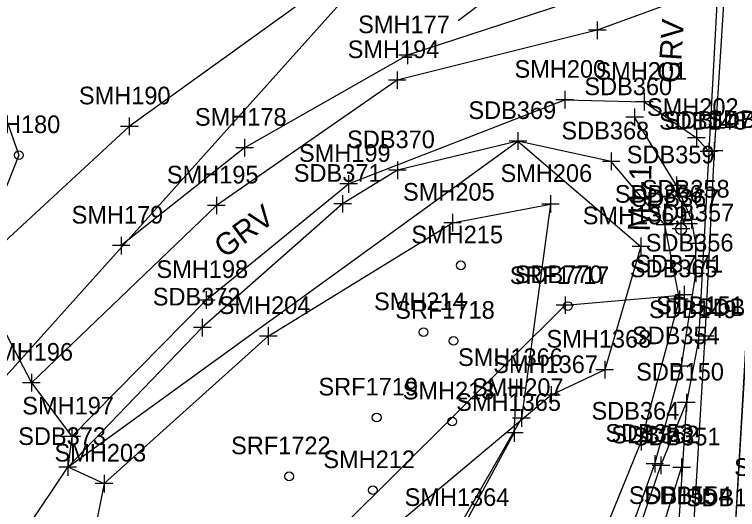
# Model space of a CAD drawing. Extents: x 941041 to 969446, y 397014 to 416764.
# Drawn here: x 951726.5 to 951890.6, y 403633.8 to 403746.1 of the extents above; entities that cross this region are included whole.
import ezdxf

# ---------------------------------------------------------------- set-up
doc = ezdxf.new("R2010")
doc.units = 0
for name, color, linetype in [('SURVEY - DRAINAGE - Area Shapes', 7, 'Continuous'), ('SURVEY - DRAINAGE - Area Shapes Text', 7, 'Continuous'), ('SURVEY - DTM - Breaklines', 7, 'Continuous'), ('SURVEY - DTM - Breaklines - Points - Locators', 7, 'Continuous'), ('SURVEY - DTM - Breaklines - Points - Numbers', 7, 'Continuous'), ('SURVEY - DTM - Spot Points - Locators', 7, 'Continuous'), ('SURVEY - DTM - Spot Points - Point Numbers', 7, 'Continuous'), ('SURVEY - DTM GRAPHICS - Boundary Line', 7, 'Continuous'), ('SURVEY - NON-TRANSPORTATION - Features', 7, 'Continuous'), ('SURVEY - NON-TRANSPORTATION - Features - Points - Locators', 7, 'Continuous'), ('SURVEY - NON-TRANSPORTATION - Features - Points - Numbers', 7, 'Continuous'), ('SURVEY - PROPERTY - ROW Lines', 7, 'Continuous'), ('SURVEY - ROADSIDE BARRIERS - Points - Locators', 7, 'Continuous'), ('SURVEY - ROADSIDE BARRIERS - Points - Numbers', 7, 'Continuous'), ('SURVEY - ROADSIDE BARRIERS with Text', 7, 'Continuous'), ('SURVEY - TRAFFIC CONTROL - Signs - Points - Locators', 7, 'Continuous'), ('SURVEY - TRAFFIC CONTROL - Signs - Points - Numbers', 7, 'Continuous'), ('SURVEY - TRAFFIC CONTROL - Signs and Devices with Text', 7, 'Continuous'), ('SURVEY - TRANSPORTATION - Features', 7, 'Continuous'), ('SURVEY - TRANSPORTATION - Features - Points - Locators', 7, 'Continuous'), ('SURVEY - TRANSPORTATION - Features - Points - Numbers', 7, 'Continuous'), ('SURVEY - TRANSPORTATION - Features Text', 7, 'Continuous'), ('SURVEY - TRANSPORTATION - Roads', 7, 'Continuous'), ('SURVEY - TRANSPORTATION - Roads - Points - Locators', 7, 'Continuous'), ('SURVEY - TRANSPORTATION - Roads - Points - Numbers', 7, 'Continuous'), ('SURVEY - VEGETATION - Features - Points - Locators', 7, 'Continuous'), ('SURVEY - VEGETATION - Features - Points - Numbers', 7, 'Continuous'), ('SURVEY - VEGETATION - Features with Text', 7, 'Continuous')]:
    doc.layers.add(name, color=color, linetype=linetype)

msp = doc.modelspace()

# ---------------------------------------------------------------- linework, layer by layer
at = {"layer": 'SURVEY - DRAINAGE - Area Shapes'}
msp.add_lwpolyline([(951394.91, 403299.54), (951490.14, 404032.2), (951534.57, 404027.31), (951536.74, 404050.34), (951913.12, 404038.39), (951897.46, 403756.49), (951887.41, 403584.59), (951722.84, 403491.25), (951657.46, 403432.19), (951570.1, 403333.86)], dxfattribs=at)
at = {"layer": 'SURVEY - DRAINAGE - Area Shapes Text'}
msp.add_line((951857.1, 403767.26), (951827.18, 403744.62), dxfattribs=at)
at = {"layer": 'SURVEY - DTM - Breaklines'}
for points in [[(951865.06, 403797.63), (951867.6, 403797.96), (951864.07, 403776.6), (951841.3, 403776.75), (951828.25, 403766.48), (951796.17, 403752.16), (951752.51, 403720.72), (951716.98, 403687.98)], [(951899.88, 403797.03), (951897.46, 403756.49), (951895.1, 403715.33), (951892.65, 403672.69), (951890.1, 403629.58), (951887.41, 403584.59), (951885.29, 403540.64), (951882.61, 403490.83), (951880.06, 403438.72), (951877.65, 403396.76)], [(951864.28, 403751.59), (951854.9, 403749.69), (951815.73, 403736.86), (951778.72, 403715.87), (951750.68, 403693.68)], [(951641.86, 403426.67), (951653.35, 403439.13), (951682.38, 403468.13), (951717.4, 403498.12), (951748.42, 403523.14), (951781.37, 403545.95), (951816.39, 403569.78), (951823.92, 403578.35), (951853.31, 403611.32), (951868.71, 403649.22), (951877.42, 403681.51), (951874.12, 403698.41), (951861.93, 403712.77), (951840.77, 403717.4), (951813.39, 403710.78), (951800.96, 403703.16), (951769.1, 403675.11), (951738.55, 403643.48)], [(951746.79, 403639.72), (951784.08, 403673.17), (951825.91, 403698.88), (951848.16, 403703.12), (951841.56, 403654.59), (951820.99, 403618.79), (951794.53, 403597.08)], [(951504.25, 403257.1), (951548.43, 403354.82), (951588.18, 403418.84), (951641.86, 403470.19), (951672.49, 403500.14), (951709.08, 403534.17), (951748.34, 403567.09), (951765.19, 403583.81), (951798.22, 403600.18), (951828.23, 403629.65), (951839.94, 403651.21), (951840.47, 403661.39)]]:
    msp.add_lwpolyline(points, dxfattribs=at)
at = {"layer": 'SURVEY - DTM - Breaklines - Points - Locators'}
for p, q in [((951815.73, 403738.86), (951815.73, 403734.86)), ((951817.73, 403736.86), (951813.73, 403736.86)), ((951752.51, 403722.72), (951752.51, 403718.72)), ((951754.51, 403720.72), (951750.51, 403720.72)), ((951840.77, 403719.4), (951840.77, 403715.4)), ((951778.72, 403717.87), (951778.72, 403713.87)), ((951842.77, 403717.4), (951838.77, 403717.4)), ((951780.72, 403715.87), (951776.72, 403715.87)), ((951861.93, 403714.77), (951861.93, 403710.77)), ((951813.39, 403712.78), (951813.39, 403708.78)), ((951863.93, 403712.77), (951859.93, 403712.77)), ((951815.39, 403710.78), (951811.39, 403710.78)), ((951800.96, 403705.16), (951800.96, 403701.16)), ((951848.16, 403705.12), (951848.16, 403701.12)), ((951802.96, 403703.16), (951798.96, 403703.16)), ((951850.16, 403703.12), (951846.16, 403703.12)), ((951825.91, 403700.88), (951825.91, 403696.88)), ((951874.12, 403700.41), (951874.12, 403696.41)), ((951827.91, 403698.88), (951823.91, 403698.88)), ((951876.12, 403698.41), (951872.12, 403698.41)), ((951750.68, 403695.68), (951750.68, 403691.68)), ((951752.68, 403693.68), (951748.68, 403693.68)), ((951877.42, 403683.51), (951877.42, 403679.51)), ((951879.42, 403681.51), (951875.42, 403681.51)), ((951769.1, 403677.11), (951769.1, 403673.11)), ((951771.1, 403675.11), (951767.1, 403675.11)), ((951784.08, 403675.17), (951784.08, 403671.17)), ((951786.08, 403673.17), (951782.08, 403673.17)), ((951840.47, 403663.39), (951840.47, 403659.39)), ((951842.47, 403661.39), (951838.47, 403661.39)), ((951841.56, 403656.59), (951841.56, 403652.59)), ((951843.56, 403654.59), (951839.56, 403654.59)), ((951839.94, 403653.21), (951839.94, 403649.21)), ((951841.94, 403651.21), (951837.94, 403651.21)), ((951868.71, 403651.22), (951868.71, 403647.22)), ((951870.71, 403649.22), (951866.71, 403649.22)), ((951738.55, 403645.48), (951738.55, 403641.48)), ((951740.55, 403643.48), (951736.55, 403643.48)), ((951746.79, 403641.72), (951746.79, 403637.72)), ((951748.79, 403639.72), (951744.79, 403639.72))]:
    msp.add_line(p, q, dxfattribs=at)
at = {"layer": 'SURVEY - DTM - Spot Points - Locators'}
for centre in [(951727.47, 403714.2), (951827.81, 403689.2), (951852.11, 403679.97), (951819.34, 403674.05), (951826.15, 403672.1), (951808.69, 403654.7), (951825.85, 403653.8), (951788.83, 403641.37), (951807.83, 403638.22)]:
    msp.add_circle(centre, 1, dxfattribs=at)
at = {"layer": 'SURVEY - DTM GRAPHICS - Boundary Line'}
msp.add_lwpolyline([(951575.07, 404018.69), (951594.81, 403959.15), (951592.33, 403907.04), (951593.34, 403830.61), (951643.02, 403826.18), (951710.4, 403762.77), (951727.47, 403714.2), (951716.98, 403687.98), (951730.3, 403662.6), (951739.47, 403650.39), (951738.55, 403643.5), (951746.79, 403639.72), (951736.73, 403589.73), (951706.43, 403559.07), (951672.49, 403500.14), (951641.86, 403470.19), (951622.56, 403452.94), (951588.18, 403418.84), (951548.43, 403354.82), (951490.75, 403254.61), (951405.32, 403106.55), (950864.72, 402727.75)], dxfattribs=at)
at = {"layer": 'SURVEY - NON-TRANSPORTATION - Features'}
msp.add_lwpolyline([(950864.72, 402727.75), (951405.32, 403106.55), (951490.75, 403254.61), (951622.56, 403452.94), (951851.46, 403680.18), (951878.49, 403682.56)], dxfattribs=at)
at = {"layer": 'SURVEY - NON-TRANSPORTATION - Features - Points - Locators'}
for p, q in [((951878.49, 403684.56), (951878.49, 403680.56)), ((951851.46, 403682.18), (951851.46, 403678.18)), ((951880.49, 403682.56), (951876.49, 403682.56)), ((951853.46, 403680.18), (951849.46, 403680.18))]:
    msp.add_line(p, q, dxfattribs=at)
at = {"layer": 'SURVEY - PROPERTY - ROW Lines'}
msp.add_line((951871.81, 403828.12), (951565.35, 403486.96), dxfattribs=at)
at = {"layer": 'SURVEY - ROADSIDE BARRIERS - Points - Locators'}
for p, q in [((951867.26, 403724.8), (951867.26, 403720.8)), ((951869.26, 403722.8), (951865.26, 403722.8)), ((951876.73, 403709.33), (951876.73, 403705.33)), ((951878.73, 403707.33), (951874.73, 403707.33)), ((951880.19, 403701.57), (951880.19, 403697.57)), ((951882.19, 403699.57), (951878.19, 403699.57)), ((951881.18, 403696.17), (951881.18, 403692.17)), ((951883.18, 403694.17), (951879.18, 403694.17)), ((951881.14, 403689.36), (951881.14, 403685.36)), ((951883.14, 403687.36), (951879.14, 403687.36)), ((951877.9, 403668.33), (951877.9, 403664.33)), ((951879.9, 403666.33), (951875.9, 403666.33)), ((951871.85, 403646.2), (951871.85, 403642.2)), ((951873.85, 403644.2), (951869.85, 403644.2))]:
    msp.add_line(p, q, dxfattribs=at)
at = {"layer": 'SURVEY - ROADSIDE BARRIERS with Text'}
msp.add_lwpolyline([(951653.32, 403436.82), (951685.14, 403466.86), (951718.82, 403496.01), (951750.67, 403520.29), (951783.21, 403543.21), (951818.22, 403567.17), (951826.95, 403573.08), (951840.45, 403584.93), (951851.6, 403598.75), (951861.62, 403615.92), (951871.85, 403644.2), (951877.9, 403666.33), (951881.14, 403687.36), (951881.18, 403694.17), (951880.19, 403699.57), (951876.73, 403707.33), (951867.26, 403722.8)], dxfattribs=at)
at = {"layer": 'SURVEY - TRAFFIC CONTROL - Signs - Points - Locators'}
for p, q in [((951877.79, 403695.48), (951877.79, 403699.48)), ((951879.79, 403697.48), (951875.79, 403697.48))]:
    msp.add_line(p, q, dxfattribs=at)
at = {"layer": 'SURVEY - TRAFFIC CONTROL - Signs and Devices with Text'}
msp.add_line((951874.04, 403698.7), (951881.54, 403698.7), dxfattribs=at)
msp.add_circle((951877.81, 403697.45), 1.25, dxfattribs=at)
at = {"layer": 'SURVEY - TRANSPORTATION - Features'}
for points in [[(951886.39, 403756.98), (951879.94, 403750.32), (951858.77, 403742.52), (951813.35, 403731.2), (951772.3, 403702.78), (951730.3, 403662.6)], [(951739.47, 403650.39), (951769.99, 403681.35), (951802.31, 403707.68), (951851.4, 403726.75), (951869.44, 403726.29), (951881.3, 403718.09), (951884.11, 403714.99)]]:
    msp.add_lwpolyline(points, dxfattribs=at)
at = {"layer": 'SURVEY - TRANSPORTATION - Features - Points - Locators'}
for p, q in [((951858.77, 403744.52), (951858.77, 403740.52)), ((951860.77, 403742.52), (951856.77, 403742.52)), ((951813.35, 403733.2), (951813.35, 403729.2)), ((951815.35, 403731.2), (951811.35, 403731.2)), ((951851.4, 403728.75), (951851.4, 403724.75)), ((951869.44, 403728.29), (951869.44, 403724.29)), ((951853.4, 403726.75), (951849.4, 403726.75)), ((951871.44, 403726.29), (951867.44, 403726.29)), ((951881.3, 403720.09), (951881.3, 403716.09)), ((951883.3, 403718.09), (951879.3, 403718.09)), ((951802.31, 403709.68), (951802.31, 403705.68)), ((951804.31, 403707.68), (951800.31, 403707.68)), ((951772.3, 403704.78), (951772.3, 403700.78)), ((951774.3, 403702.78), (951770.3, 403702.78)), ((951769.99, 403683.35), (951769.99, 403679.35)), ((951771.99, 403681.35), (951767.99, 403681.35)), ((951730.3, 403664.6), (951730.3, 403660.6)), ((951732.3, 403662.6), (951728.3, 403662.6)), ((951739.47, 403652.39), (951739.47, 403648.39)), ((951741.47, 403650.39), (951737.47, 403650.39))]:
    msp.add_line(p, q, dxfattribs=at)
at = {"layer": 'SURVEY - TRANSPORTATION - Roads'}
for points in [[(951889.67, 403798.15), (951887.47, 403762.39), (951886.39, 403756.98), (951884.11, 403714.99), (951881.77, 403672.24), (951879.03, 403658.08), (951877.19, 403630.1), (951874.68, 403585.3), (951872.31, 403541.8), (951869.92, 403493.49), (951868.53, 403439.12), (951866.21, 403388.53), (951867.61, 403389.53)], [(951889.67, 403798.15), (951887.47, 403762.39), (951886.39, 403756.98), (951884.11, 403714.99), (951881.77, 403672.24), (951879.03, 403658.08), (951877.19, 403630.1), (951874.68, 403585.3), (951872.31, 403541.8), (951869.92, 403493.49), (951868.53, 403439.12), (951866.69, 403400.46)], [(951890.4, 403798.17), (951888, 403756.83), (951885.32, 403715.18), (951883.22, 403673.16), (951880.59, 403630.04), (951878.66, 403584.94), (951875.81, 403541.16), (951872.77, 403491.83), (951870.34, 403439.11), (951867.61, 403389.53)], [(951411.81, 403052.83), (951433.79, 403086.48), (951455, 403125.01), (951474.14, 403165.06), (951492.87, 403205.4), (951511.64, 403243.43), (951531.76, 403279.81), (951554.15, 403314.52), (951581.05, 403351.18), (951610.77, 403387.99), (951640.83, 403422.39), (951654.46, 403436.04), (951686.11, 403466.26), (951719.67, 403495.18), (951751.88, 403518.68), (951783.82, 403541.39), (951819.82, 403566.39), (951828.66, 403572.13), (951842.23, 403584.06), (951853.04, 403597.86), (951863.43, 403615.24), (951873.23, 403643.85), (951879.03, 403658.08)], [(951536.17, 403276.66), (951558.52, 403311.6), (951584.36, 403348.13), (951613.6, 403384.66), (951644.16, 403418.6), (951657.46, 403432.19), (951689.75, 403463.06), (951722.84, 403491.25), (951754.66, 403515.84), (951785.97, 403538.25), (951822.79, 403562.75), (951831.46, 403568.82), (951836.89, 403573.12), (951845.38, 403580.98), (951851.02, 403587.27), (951856.81, 403594.8), (951862.6, 403604.32), (951867.52, 403613.59), (951871.79, 403623.77), (951877.94, 403643.39)]]:
    msp.add_lwpolyline(points, dxfattribs=at)
at = {"layer": 'SURVEY - TRANSPORTATION - Roads - Points - Locators'}
for p, q in [((951885.32, 403717.18), (951885.32, 403713.18)), ((951884.11, 403716.99), (951884.11, 403712.99)), ((951886.11, 403714.99), (951882.11, 403714.99)), ((951887.32, 403715.18), (951883.32, 403715.18)), ((951883.22, 403675.16), (951883.22, 403671.16)), ((951885.22, 403673.16), (951881.22, 403673.16)), ((951881.77, 403674.24), (951881.77, 403670.24)), ((951883.77, 403672.24), (951879.77, 403672.24)), ((951879.03, 403660.08), (951879.03, 403656.08)), ((951881.03, 403658.08), (951877.03, 403658.08)), ((951873.23, 403645.85), (951873.23, 403641.85)), ((951877.94, 403645.39), (951877.94, 403641.39)), ((951875.23, 403643.85), (951871.23, 403643.85)), ((951879.94, 403643.39), (951875.94, 403643.39))]:
    msp.add_line(p, q, dxfattribs=at)
at = {"layer": 'SURVEY - VEGETATION - Features - Points - Locators'}
for p, q in [((951868.69, 403695.52), (951868.69, 403691.52)), ((951870.69, 403693.52), (951866.69, 403693.52)), ((951860.48, 403667.55), (951860.48, 403663.55)), ((951862.48, 403665.55), (951858.48, 403665.55)), ((951848.34, 403661.79), (951848.34, 403657.79)), ((951850.34, 403659.79), (951846.34, 403659.79))]:
    msp.add_line(p, q, dxfattribs=at)
at = {"layer": 'SURVEY - VEGETATION - Features with Text'}
msp.add_lwpolyline([(951868.69, 403693.52), (951860.48, 403665.55), (951848.34, 403659.79), (951791.64, 403612.32), (951746.84, 403559.94), (951643.65, 403453.43), (951600.78, 403415.7), (951529.23, 403307.04), (951432.31, 403122.21), (951397.48, 403082.19), (951387.06, 403063.16), (951343.99, 403026.97), (951317.91, 403024.99), (951275.96, 402980.18), (951202.21, 402921.55), (951122.62, 402900.03), (951100.62, 402857.44), (951081.13, 402854.56), (950864.72, 402727.75), (951405.32, 403106.55), (951588.18, 403418.84), (951738.55, 403643.48), (951840.77, 403717.4), (951868.69, 403693.52)], dxfattribs=at)

# ---------------------------------------------------------------- texts
at = {"layer": 'SURVEY - DTM - Breaklines - Points - Numbers'}
for s, p in [('SMH177', (951804.49, 403741.86)), ('SMH190', (951741.09, 403725.72)), ('SDB369', (951829.52, 403722.4)), ('SMH178', (951767.43, 403720.87)), ('SDB146', (951883.75, 403720.33)), ('SDB368', (951850.64, 403717.77)), ('SDB370', (951801.98, 403715.78)), ('SDB371', (951789.88, 403708.16)), ('SMH206', (951836.81, 403708.12)), ('SMH205', (951814.67, 403703.88)), ('SDB366', (951862.77, 403703.41)), ('SMH179', (951739.43, 403698.68)), ('SDB365', (951866.18, 403686.51)), ('SDB372', (951757.86, 403680.11)), ('SMH204', (951772.84, 403678.17)), ('SDB152', (951881.41, 403677.69)), ('SMH1366', (951827.17, 403666.39)), ('SMH207', (951830.32, 403659.59)), ('SMH1365', (951826.75, 403656.21)), ('SDB364', (951857.47, 403654.22)), ('SDB373', (951727.31, 403648.48)), ('SMH203', (951735.55, 403644.72)), ('SMH1364', (951815.04, 403634.65)), ('SDB153', (951878.86, 403634.58))]:
    msp.add_text(s, height=4, dxfattribs=at).set_placement(p)
at = {"layer": 'SURVEY - DTM - Spot Points - Point Numbers'}
for s, p in [('SMH180', (951716.05, 403719.2)), ('SMH215', (951816.57, 403694.2)), ('SRF1717', (951838.92, 403684.97)), ('SMH214', (951808.1, 403679.05)), ('SRF1718', (951812.91, 403677.1)), ('SRF1719', (951795.48, 403659.7)), ('SMH213', (951814.61, 403658.8)), ('SRF1722', (951775.64, 403646.37)), ('SMH212', (951796.59, 403643.22))]:
    msp.add_text(s, height=4, dxfattribs=at).set_placement(p)
at = {"layer": 'SURVEY - NON-TRANSPORTATION - Features - Points - Numbers'}
for s, p in [('SDB771', (951867.41, 403687.56)), ('SDB770', (951840.05, 403685.18))]:
    msp.add_text(s, height=4, dxfattribs=at).set_placement(p)
at = {"layer": 'SURVEY - ROADSIDE BARRIERS - Points - Numbers'}
for s, p in [('SDB360', (951855.85, 403727.8)), ('SDB359', (951865.47, 403712.33)), ('SDB358', (951868.9, 403704.57)), ('SDB357', (951869.94, 403699.17)), ('SDB356', (951869.79, 403692.36)), ('SDB354', (951866.66, 403671.33)), ('SDB353', (951860.61, 403649.2))]:
    msp.add_text(s, height=4, dxfattribs=at).set_placement(p)
at = {"layer": 'SURVEY - TRAFFIC CONTROL - Signs - Points - Numbers'}
msp.add_text('SDB367', height=4, dxfattribs=at).set_placement((951866.55, 403702.48))
at = {"layer": 'SURVEY - TRAFFIC CONTROL - Signs and Devices with Text'}
msp.add_text('M1-1', height=4.998, rotation=88.3854, dxfattribs=at).set_placement((951870.69, 403696.84))
at = {"layer": 'SURVEY - TRANSPORTATION - Features - Points - Numbers'}
for s, p in [('SMH194', (951802.11, 403736.2)), ('SMH200', (951839.99, 403731.75)), ('SMH201', (951858.36, 403731.29)), ('SMH202', (951870.06, 403723.09)), ('SMH199', (951791.05, 403712.68)), ('SMH195', (951761.06, 403707.78)), ('SMH198', (951758.7, 403686.35)), ('SMH196', (951718.95, 403667.6)), ('SMH197', (951728.23, 403655.39))]:
    msp.add_text(s, height=4, dxfattribs=at).set_placement(p)
at = {"layer": 'SURVEY - TRANSPORTATION - Features Text'}
for rotation, p in [(86, (951877.48, 403730.37)), (36.4261, (951774.17, 403690.68))]:
    msp.add_text('GRV', height=5, rotation=rotation, dxfattribs=at).set_placement(p)
at = {"layer": 'SURVEY - TRANSPORTATION - Roads - Points - Numbers'}
for s, p in [('SDB148', (951872.82, 403719.99)), ('SDB147', (951874.08, 403720.18)), ('SDB149', (951870.52, 403677.24)), ('SDB151', (951872.14, 403678.16)), ('SDB150', (951867.61, 403663.08)), ('SDB352', (951861.99, 403648.85)), ('SDB351', (951866.85, 403648.39)), ('SMH127', (951889.85, 403641.46)), ('SDB155', (951865.95, 403635.1)), ('SDB154', (951869.35, 403635.04))]:
    msp.add_text(s, height=4, dxfattribs=at).set_placement(p)
at = {"layer": 'SURVEY - VEGETATION - Features - Points - Numbers'}
for s, p in [('SMH1369', (951855.48, 403698.52)), ('SMH1368', (951847.25, 403670.55)), ('SMH1367', (951835.15, 403664.79))]:
    msp.add_text(s, height=4, dxfattribs=at).set_placement(p)

doc.saveas('drawing.dxf')
